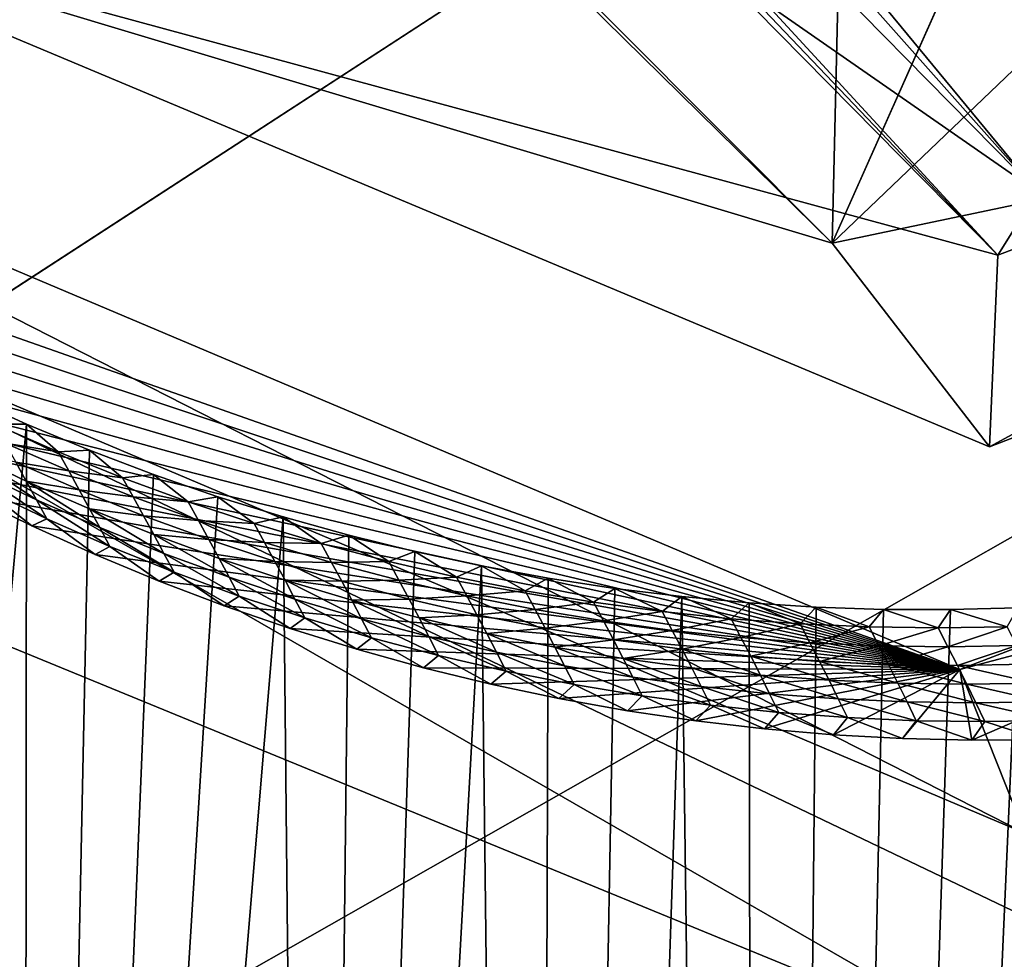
# Model space of a CAD drawing. Header units: millimetres. Extents: x -147 to 294, y -82 to 275.
# Tile 315 of 609: x 221.71 to 223.25, y 207.29 to 208.76. Entities that reach past the tile are written whole.
import ezdxf

# ---------------------------------------------------------------- set-up
doc = ezdxf.new("R2010")
doc.units = ezdxf.units.MM
doc.header["$LTSCALE"] = 67.506716
for name, color, linetype in [('1514', 7, 'CONTINUOUS'), ('1515', 7, 'CONTINUOUS'), ('1518', 7, 'CONTINUOUS'), ('1519', 7, 'CONTINUOUS'), ('1520', 7, 'CONTINUOUS'), ('1880', 7, 'CONTINUOUS'), ('2227', 7, 'CONTINUOUS'), ('2262', 7, 'CONTINUOUS'), ('2266', 7, 'CONTINUOUS'), ('2267', 7, 'CONTINUOUS'), ('2268', 7, 'CONTINUOUS'), ('2273', 7, 'CONTINUOUS'), ('756', 7, 'CONTINUOUS'), ('841', 7, 'CONTINUOUS')]:
    doc.layers.add(name, color=color, linetype=linetype)

msp = doc.modelspace()

# ---------------------------------------------------------------- linework, layer by layer
at = {"layer": '1514', "linetype": 'CONTINUOUS'}
for points in [[(222.9828, 208.4118, -13.558), (219.877, 211.5258, -12.4908), (223.0255, 210.2412, -13.1277), (222.9828, 208.4118, -13.558)], [(226.2416, 211.5258, -13.161), (222.9828, 208.4118, -13.558), (224.372, 211.5258, -12.9641), (226.2416, 211.5258, -13.161)], [(224.372, 211.5258, -12.9641), (222.9828, 208.4118, -13.558), (223.9652, 210.6177, -13.1371), (224.372, 211.5258, -12.9641)], [(223.9652, 210.6177, -13.1371), (222.9828, 208.4118, -13.558), (223.0255, 210.2412, -13.1277), (223.9652, 210.6177, -13.1371)]]:
    msp.add_3dface(points, dxfattribs=at)
at = {"layer": '1515', "linetype": 'CONTINUOUS'}
for points in [[(219.877, 211.5258, -12.4908), (222.9828, 208.4118, -13.558), (220.3597, 210.9879, -10.2533), (219.877, 211.5258, -12.4908)], [(222.9828, 208.4118, -13.558), (226.2416, 211.5258, -13.161), (225.326, 208.9041, -10.9821), (222.9828, 208.4118, -13.558)], [(220.3597, 210.9879, -10.2533), (222.9828, 208.4118, -13.558), (221.1695, 208.9564, -10.7736), (220.3597, 210.9879, -10.2533)], [(221.1695, 208.9564, -10.7736), (222.9828, 208.4118, -13.558), (223.2299, 208.092, -11.0737), (221.1695, 208.9564, -10.7736)], [(223.2299, 208.092, -11.0737), (222.9828, 208.4118, -13.558), (225.326, 208.9041, -10.9821), (223.2299, 208.092, -11.0737)]]:
    msp.add_3dface(points, dxfattribs=at)
at = {"layer": '1518', "linetype": 'CONTINUOUS'}
for points in [[(220.7609, 210.9081, -9.9456), (221.1695, 208.9564, -10.7736), (223.243, 208.3932, -10.6348), (220.7609, 210.9081, -9.9456)], [(223.2299, 208.092, -11.0737), (225.326, 208.9041, -10.9821), (225.0641, 209.0898, -10.5412), (223.2299, 208.092, -11.0737)], [(223.243, 208.3932, -10.6348), (223.2299, 208.092, -11.0737), (225.0641, 209.0898, -10.5412), (223.243, 208.3932, -10.6348)], [(221.1695, 208.9564, -10.7736), (223.2299, 208.092, -11.0737), (223.243, 208.3932, -10.6348), (221.1695, 208.9564, -10.7736)]]:
    msp.add_3dface(points, dxfattribs=at)
at = {"layer": '1519', "linetype": 'CONTINUOUS'}
for points in [[(220.7609, 210.9081, -9.9456), (223.243, 208.3932, -10.6348), (220.8447, 210.9066, -9.9481), (220.7609, 210.9081, -9.9456)], [(220.8447, 210.9066, -9.9481), (223.243, 208.3932, -10.6348), (220.9284, 210.9052, -9.9506), (220.8447, 210.9066, -9.9481)], [(220.9284, 210.9052, -9.9506), (223.243, 208.3932, -10.6348), (223.3056, 208.4927, -10.6127), (220.9284, 210.9052, -9.9506)], [(223.243, 208.3932, -10.6348), (225.0641, 209.0898, -10.5412), (223.3056, 208.4927, -10.6127), (223.243, 208.3932, -10.6348)]]:
    msp.add_3dface(points, dxfattribs=at)
at = {"layer": '1520', "linetype": 'CONTINUOUS'}
for points in [[(221.1489, 210.918, -10.0354), (223.3056, 208.4927, -10.6127), (221.2646, 210.9616, -10.2368), (221.1489, 210.918, -10.0354)], [(221.2646, 210.9616, -10.2368), (223.3056, 208.4927, -10.6127), (221.8458, 209.5068, -10.598), (221.2646, 210.9616, -10.2368)], [(220.9284, 210.9052, -9.9506), (223.3056, 208.4927, -10.6127), (221.1489, 210.918, -10.0354), (220.9284, 210.9052, -9.9506)], [(221.8458, 209.5068, -10.598), (223.3056, 208.4927, -10.6127), (223.3189, 208.8827, -10.7848), (221.8458, 209.5068, -10.598)]]:
    msp.add_3dface(points, dxfattribs=at)
at = {"layer": '1880', "linetype": 'CONTINUOUS'}
for points in [[(221.7168, 208.1277, -12.2973), (221.2551, 203.0306, -13.5843), (221.6188, 208.1718, -12.2834), (221.7168, 208.1277, -12.2973)], [(221.7122, 203.1023, -13.5793), (221.2551, 203.0306, -13.5843), (221.7168, 208.1277, -12.2973), (221.7122, 203.1023, -13.5793)], [(221.816, 208.0866, -12.3106), (221.7122, 203.1023, -13.5793), (221.7168, 208.1277, -12.2973), (221.816, 208.0866, -12.3106)], [(221.9163, 208.0486, -12.3232), (221.7122, 203.1023, -13.5793), (221.816, 208.0866, -12.3106), (221.9163, 208.0486, -12.3232)], [(222.0176, 208.0136, -12.3351), (221.7122, 203.1023, -13.5793), (221.9163, 208.0486, -12.3232), (222.0176, 208.0136, -12.3351)], [(222.12, 207.9818, -12.3464), (221.7122, 203.1023, -13.5793), (222.0176, 208.0136, -12.3351), (222.12, 207.9818, -12.3464)], [(222.1693, 203.1742, -13.5754), (221.7122, 203.1023, -13.5793), (222.12, 207.9818, -12.3464), (222.1693, 203.1742, -13.5754)], [(222.2232, 207.953, -12.3569), (222.1693, 203.1742, -13.5754), (222.12, 207.9818, -12.3464), (222.2232, 207.953, -12.3569)], [(222.3272, 207.9274, -12.3668), (222.1693, 203.1742, -13.5754), (222.2232, 207.953, -12.3569), (222.3272, 207.9274, -12.3668)], [(222.4316, 207.905, -12.3759), (222.1693, 203.1742, -13.5754), (222.3272, 207.9274, -12.3668), (222.4316, 207.905, -12.3759)], [(222.514, 200.934, -14.1809), (222.1693, 203.1742, -13.5754), (222.4316, 207.905, -12.3759), (222.514, 200.934, -14.1809)], [(222.5364, 207.8857, -12.3843), (222.514, 200.934, -14.1809), (222.4316, 207.905, -12.3759), (222.5364, 207.8857, -12.3843)], [(222.6415, 207.8696, -12.392), (222.514, 200.934, -14.1809), (222.5364, 207.8857, -12.3843), (222.6415, 207.8696, -12.392)], [(222.7468, 207.8567, -12.399), (222.514, 200.934, -14.1809), (222.6415, 207.8696, -12.392), (222.7468, 207.8567, -12.399)], [(222.867, 198.6318, -14.8165), (222.514, 200.934, -14.1809), (222.7468, 207.8567, -12.399), (222.867, 198.6318, -14.8165)], [(222.8522, 207.8469, -12.4053), (222.867, 198.6318, -14.8165), (222.7468, 207.8567, -12.399), (222.8522, 207.8469, -12.4053)], [(222.9577, 207.8403, -12.4108), (222.867, 198.6318, -14.8165), (222.8522, 207.8469, -12.4053), (222.9577, 207.8403, -12.4108)], [(223.0633, 207.8367, -12.4156), (222.867, 198.6318, -14.8165), (222.9577, 207.8403, -12.4108), (223.0633, 207.8367, -12.4156)], [(223.2743, 207.8389, -12.4231), (222.867, 198.6318, -14.8165), (223.1688, 207.8362, -12.4197), (223.2743, 207.8389, -12.4231)], [(222.867, 198.6318, -14.8165), (223.2743, 207.8389, -12.4231), (223.2545, 202.2798, -13.8506), (222.867, 198.6318, -14.8165)], [(223.1688, 207.8362, -12.4197), (222.867, 198.6318, -14.8165), (223.0633, 207.8367, -12.4156), (223.1688, 207.8362, -12.4197)]]:
    msp.add_3dface(points, dxfattribs=at)
at = {"layer": '2227', "linetype": 'CONTINUOUS'}
msp.add_3dface([(220.7521, 208.1634, -9.8916), (221.3197, 197.5465, -12.6756), (223.2889, 207.1224, -10.2304), (220.7521, 208.1634, -9.8916)], dxfattribs=at)
at = {"layer": '2262', "linetype": 'CONTINUOUS'}
for points in [[(220.7521, 208.1634, -9.8916), (223.2889, 207.1224, -10.2304), (220.9123, 208.49, -10.1353), (220.7521, 208.1634, -9.8916)], [(220.9123, 208.49, -10.1353), (223.2889, 207.1224, -10.2304), (223.2908, 207.3518, -10.2659), (220.9123, 208.49, -10.1353)], [(223.2853, 207.4851, -10.445), (220.9123, 208.49, -10.1353), (223.2908, 207.3518, -10.2659), (223.2853, 207.4851, -10.445)]]:
    msp.add_3dface(points, dxfattribs=at)
at = {"layer": '2266', "linetype": 'CONTINUOUS'}
for points in [[(223.1834, 207.7421, -11.4126), (225.7044, 208.4109, -10.31), (225.5813, 208.6627, -11.2901), (223.1834, 207.7421, -11.4126)], [(223.2853, 207.4851, -10.445), (225.7044, 208.4109, -10.31), (223.1834, 207.7421, -11.4126), (223.2853, 207.4851, -10.445)]]:
    msp.add_3dface(points, dxfattribs=at)
at = {"layer": '2267', "linetype": 'CONTINUOUS'}
for points in [[(220.828, 208.7377, -11.0913), (223.1834, 207.7421, -11.4126), (220.8438, 208.5651, -11.1342), (220.828, 208.7377, -11.0913)], [(223.1834, 207.7421, -11.4126), (225.5813, 208.6627, -11.2901), (223.2023, 207.6311, -11.4409), (223.1834, 207.7421, -11.4126)], [(223.2023, 207.6311, -11.4409), (225.5813, 208.6627, -11.2901), (223.311, 207.6318, -11.4449), (223.2023, 207.6311, -11.4409)], [(220.8438, 208.5651, -11.1342), (223.1834, 207.7421, -11.4126), (220.9217, 208.4945, -11.1536), (220.8438, 208.5651, -11.1342)], [(220.9217, 208.4945, -11.1536), (223.1834, 207.7421, -11.4126), (221.0017, 208.4264, -11.1725), (220.9217, 208.4945, -11.1536)], [(221.0017, 208.4264, -11.1725), (223.1834, 207.7421, -11.4126), (221.0839, 208.3606, -11.1909), (221.0017, 208.4264, -11.1725)], [(221.0839, 208.3606, -11.1909), (223.1834, 207.7421, -11.4126), (221.1684, 208.2972, -11.2089), (221.0839, 208.3606, -11.1909)], [(221.1684, 208.2972, -11.2089), (223.1834, 207.7421, -11.4126), (221.255, 208.2363, -11.2263), (221.1684, 208.2972, -11.2089)], [(221.255, 208.2363, -11.2263), (223.1834, 207.7421, -11.4126), (221.3433, 208.1782, -11.2432), (221.255, 208.2363, -11.2263)], [(221.3433, 208.1782, -11.2432), (223.1834, 207.7421, -11.4126), (221.4359, 208.1212, -11.26), (221.3433, 208.1782, -11.2432)], [(221.4359, 208.1212, -11.26), (223.1834, 207.7421, -11.4126), (221.5305, 208.0671, -11.2761), (221.4359, 208.1212, -11.26)], [(221.5305, 208.0671, -11.2761), (223.1834, 207.7421, -11.4126), (221.627, 208.0159, -11.2917), (221.5305, 208.0671, -11.2761)], [(221.627, 208.0159, -11.2917), (223.1834, 207.7421, -11.4126), (221.7252, 207.9677, -11.3066), (221.627, 208.0159, -11.2917)], [(221.7252, 207.9677, -11.3066), (223.1834, 207.7421, -11.4126), (221.8246, 207.9227, -11.3208), (221.7252, 207.9677, -11.3066)], [(221.8246, 207.9227, -11.3208), (223.1834, 207.7421, -11.4126), (221.9252, 207.8808, -11.3344), (221.8246, 207.9227, -11.3208)], [(221.9252, 207.8808, -11.3344), (223.1834, 207.7421, -11.4126), (222.0275, 207.842, -11.3472), (221.9252, 207.8808, -11.3344)], [(222.0275, 207.842, -11.3472), (223.1834, 207.7421, -11.4126), (222.1311, 207.8064, -11.3594), (222.0275, 207.842, -11.3472)], [(222.1311, 207.8064, -11.3594), (223.1834, 207.7421, -11.4126), (222.2357, 207.7739, -11.3709), (222.1311, 207.8064, -11.3594)], [(222.2357, 207.7739, -11.3709), (223.1834, 207.7421, -11.4126), (222.3408, 207.7448, -11.3817), (222.2357, 207.7739, -11.3709)], [(222.3408, 207.7448, -11.3817), (223.1834, 207.7421, -11.4126), (222.4467, 207.7191, -11.3917), (222.3408, 207.7448, -11.3817)], [(222.4467, 207.7191, -11.3917), (223.1834, 207.7421, -11.4126), (222.5535, 207.6966, -11.401), (222.4467, 207.7191, -11.3917)], [(222.5535, 207.6966, -11.401), (223.1834, 207.7421, -11.4126), (222.661, 207.6774, -11.4095), (222.5535, 207.6966, -11.401)], [(222.661, 207.6774, -11.4095), (223.1834, 207.7421, -11.4126), (222.7688, 207.6615, -11.4173), (222.661, 207.6774, -11.4095)], [(222.7688, 207.6615, -11.4173), (223.1834, 207.7421, -11.4126), (222.8767, 207.6489, -11.4243), (222.7688, 207.6615, -11.4173)], [(222.8767, 207.6489, -11.4243), (223.1834, 207.7421, -11.4126), (222.9849, 207.6397, -11.4306), (222.8767, 207.6489, -11.4243)], [(222.9849, 207.6397, -11.4306), (223.1834, 207.7421, -11.4126), (223.0935, 207.6337, -11.4362), (222.9849, 207.6397, -11.4306)], [(223.0935, 207.6337, -11.4362), (223.1834, 207.7421, -11.4126), (223.2023, 207.6311, -11.4409), (223.0935, 207.6337, -11.4362)]]:
    msp.add_3dface(points, dxfattribs=at)
at = {"layer": '2268', "linetype": 'CONTINUOUS'}
for points in [[(220.9123, 208.49, -10.1353), (223.2853, 207.4851, -10.445), (220.828, 208.7377, -11.0913), (220.9123, 208.49, -10.1353)], [(223.2853, 207.4851, -10.445), (223.1834, 207.7421, -11.4126), (220.828, 208.7377, -11.0913), (223.2853, 207.4851, -10.445)]]:
    msp.add_3dface(points, dxfattribs=at)
at = {"layer": '2273', "linetype": 'CONTINUOUS'}
for points in [[(221.7168, 208.1277, -12.2973), (221.6188, 208.1718, -12.2834), (221.6669, 208.1278, -12.151), (221.7168, 208.1277, -12.2973)], [(221.7667, 208.0841, -12.1649), (221.7168, 208.1277, -12.2973), (221.6669, 208.1278, -12.151), (221.7667, 208.0841, -12.1649)], [(221.7667, 208.0841, -12.1649), (221.6669, 208.1278, -12.151), (221.6835, 208.0979, -12.0112), (221.7667, 208.0841, -12.1649)], [(221.816, 208.0866, -12.3106), (221.7168, 208.1277, -12.2973), (221.7667, 208.0841, -12.1649), (221.816, 208.0866, -12.3106)], [(221.7832, 208.0542, -12.0251), (221.7667, 208.0841, -12.1649), (221.6835, 208.0979, -12.0112), (221.7832, 208.0542, -12.0251)], [(221.7832, 208.0542, -12.0251), (221.6835, 208.0979, -12.0112), (221.7002, 208.068, -11.8714), (221.7832, 208.0542, -12.0251)], [(221.7166, 208.0381, -11.7315), (221.7002, 208.068, -11.8714), (221.6188, 208.0846, -11.717), (221.7166, 208.0381, -11.7315)], [(221.7166, 208.0381, -11.7315), (221.6188, 208.0846, -11.717), (221.7327, 208.0085, -11.5916), (221.7166, 208.0381, -11.7315)], [(221.7327, 208.0085, -11.5916), (221.6188, 208.0846, -11.717), (221.635, 208.0549, -11.5771), (221.7327, 208.0085, -11.5916)], [(221.868, 208.0434, -12.1783), (221.816, 208.0866, -12.3106), (221.7667, 208.0841, -12.1649), (221.868, 208.0434, -12.1783)], [(221.868, 208.0434, -12.1783), (221.7667, 208.0841, -12.1649), (221.7832, 208.0542, -12.0251), (221.868, 208.0434, -12.1783)], [(221.9163, 208.0486, -12.3232), (221.816, 208.0866, -12.3106), (221.868, 208.0434, -12.1783), (221.9163, 208.0486, -12.3232)], [(221.7998, 208.0244, -11.8853), (221.7832, 208.0542, -12.0251), (221.7002, 208.068, -11.8714), (221.7998, 208.0244, -11.8853)], [(221.7998, 208.0244, -11.8853), (221.7002, 208.068, -11.8714), (221.7166, 208.0381, -11.7315), (221.7998, 208.0244, -11.8853)], [(221.7327, 208.0085, -11.5916), (221.635, 208.0549, -11.5771), (221.7488, 207.9788, -11.4518), (221.7327, 208.0085, -11.5916)], [(221.7488, 207.9788, -11.4518), (221.635, 208.0549, -11.5771), (221.6512, 208.0252, -11.4373), (221.7488, 207.9788, -11.4518)], [(221.8845, 208.0136, -12.0384), (221.868, 208.0434, -12.1783), (221.7832, 208.0542, -12.0251), (221.8845, 208.0136, -12.0384)], [(221.8845, 208.0136, -12.0384), (221.7832, 208.0542, -12.0251), (221.7998, 208.0244, -11.8853), (221.8845, 208.0136, -12.0384)], [(221.8161, 207.9946, -11.7454), (221.7998, 208.0244, -11.8853), (221.7166, 208.0381, -11.7315), (221.8161, 207.9946, -11.7454)], [(221.8161, 207.9946, -11.7454), (221.7166, 208.0381, -11.7315), (221.832, 207.965, -11.6055), (221.8161, 207.9946, -11.7454)], [(221.832, 207.965, -11.6055), (221.7166, 208.0381, -11.7315), (221.7327, 208.0085, -11.5916), (221.832, 207.965, -11.6055)], [(221.9708, 208.0058, -12.191), (221.9163, 208.0486, -12.3232), (221.868, 208.0434, -12.1783), (221.9708, 208.0058, -12.191)], [(221.9708, 208.0058, -12.191), (221.868, 208.0434, -12.1783), (221.8845, 208.0136, -12.0384), (221.9708, 208.0058, -12.191)], [(222.0176, 208.0136, -12.3351), (221.9163, 208.0486, -12.3232), (221.9708, 208.0058, -12.191), (222.0176, 208.0136, -12.3351)], [(221.627, 208.0159, -11.2917), (221.7252, 207.9677, -11.3066), (221.6512, 208.0252, -11.4373), (221.627, 208.0159, -11.2917)], [(221.7252, 207.9677, -11.3066), (221.7488, 207.9788, -11.4518), (221.6512, 208.0252, -11.4373), (221.7252, 207.9677, -11.3066)], [(221.9009, 207.9838, -11.8986), (221.8845, 208.0136, -12.0384), (221.7998, 208.0244, -11.8853), (221.9009, 207.9838, -11.8986)], [(221.9009, 207.9838, -11.8986), (221.7998, 208.0244, -11.8853), (221.8161, 207.9946, -11.7454), (221.9009, 207.9838, -11.8986)], [(221.832, 207.965, -11.6055), (221.7327, 208.0085, -11.5916), (221.848, 207.9354, -11.4656), (221.832, 207.965, -11.6055)], [(221.848, 207.9354, -11.4656), (221.7327, 208.0085, -11.5916), (221.7488, 207.9788, -11.4518), (221.848, 207.9354, -11.4656)], [(221.9871, 207.976, -12.0511), (221.9708, 208.0058, -12.191), (221.8845, 208.0136, -12.0384), (221.9871, 207.976, -12.0511)], [(221.9871, 207.976, -12.0511), (221.8845, 208.0136, -12.0384), (221.9009, 207.9838, -11.8986), (221.9871, 207.976, -12.0511)], [(222.0748, 207.9713, -12.203), (222.0176, 208.0136, -12.3351), (221.9708, 208.0058, -12.191), (222.0748, 207.9713, -12.203)], [(222.0748, 207.9713, -12.203), (221.9708, 208.0058, -12.191), (221.9871, 207.976, -12.0511), (222.0748, 207.9713, -12.203)], [(222.12, 207.9818, -12.3464), (222.0176, 208.0136, -12.3351), (222.0748, 207.9713, -12.203), (222.12, 207.9818, -12.3464)], [(221.9171, 207.9541, -11.7587), (221.9009, 207.9838, -11.8986), (221.8161, 207.9946, -11.7454), (221.9171, 207.9541, -11.7587)], [(221.9171, 207.9541, -11.7587), (221.8161, 207.9946, -11.7454), (221.9329, 207.9245, -11.6188), (221.9171, 207.9541, -11.7587)], [(221.9329, 207.9245, -11.6188), (221.8161, 207.9946, -11.7454), (221.832, 207.965, -11.6055), (221.9329, 207.9245, -11.6188)], [(221.7252, 207.9677, -11.3066), (221.8246, 207.9227, -11.3208), (221.7488, 207.9788, -11.4518), (221.7252, 207.9677, -11.3066)], [(221.8246, 207.9227, -11.3208), (221.848, 207.9354, -11.4656), (221.7488, 207.9788, -11.4518), (221.8246, 207.9227, -11.3208)], [(222.0035, 207.9462, -11.9112), (221.9871, 207.976, -12.0511), (221.9009, 207.9838, -11.8986), (222.0035, 207.9462, -11.9112)], [(222.0035, 207.9462, -11.9112), (221.9009, 207.9838, -11.8986), (221.9171, 207.9541, -11.7587), (222.0035, 207.9462, -11.9112)], [(222.091, 207.9416, -12.0631), (222.0748, 207.9713, -12.203), (221.9871, 207.976, -12.0511), (222.091, 207.9416, -12.0631)], [(222.091, 207.9416, -12.0631), (221.9871, 207.976, -12.0511), (222.0035, 207.9462, -11.9112), (222.091, 207.9416, -12.0631)], [(222.1799, 207.9401, -12.2142), (222.12, 207.9818, -12.3464), (222.0748, 207.9713, -12.203), (222.1799, 207.9401, -12.2142)], [(222.2232, 207.953, -12.3569), (222.12, 207.9818, -12.3464), (222.1799, 207.9401, -12.2142), (222.2232, 207.953, -12.3569)], [(221.9329, 207.9245, -11.6188), (221.832, 207.965, -11.6055), (221.9487, 207.8949, -11.4788), (221.9329, 207.9245, -11.6188)], [(221.9487, 207.8949, -11.4788), (221.832, 207.965, -11.6055), (221.848, 207.9354, -11.4656), (221.9487, 207.8949, -11.4788)], [(222.1799, 207.9401, -12.2142), (222.0748, 207.9713, -12.203), (222.091, 207.9416, -12.0631), (222.1799, 207.9401, -12.2142)], [(222.0195, 207.9166, -11.7713), (222.0035, 207.9462, -11.9112), (221.9171, 207.9541, -11.7587), (222.0195, 207.9166, -11.7713)], [(222.0195, 207.9166, -11.7713), (221.9171, 207.9541, -11.7587), (222.0352, 207.8871, -11.6313), (222.0195, 207.9166, -11.7713)], [(222.0352, 207.8871, -11.6313), (221.9171, 207.9541, -11.7587), (221.9329, 207.9245, -11.6188), (222.0352, 207.8871, -11.6313)], [(222.1073, 207.9119, -11.9232), (222.091, 207.9416, -12.0631), (222.0035, 207.9462, -11.9112), (222.1073, 207.9119, -11.9232)], [(222.1073, 207.9119, -11.9232), (222.0035, 207.9462, -11.9112), (222.0195, 207.9166, -11.7713), (222.1073, 207.9119, -11.9232)], [(222.196, 207.9104, -12.0743), (222.1799, 207.9401, -12.2142), (222.091, 207.9416, -12.0631), (222.196, 207.9104, -12.0743)], [(222.196, 207.9104, -12.0743), (222.091, 207.9416, -12.0631), (222.1073, 207.9119, -11.9232), (222.196, 207.9104, -12.0743)], [(222.286, 207.9121, -12.2248), (222.2232, 207.953, -12.3569), (222.1799, 207.9401, -12.2142), (222.286, 207.9121, -12.2248)], [(222.3272, 207.9274, -12.3668), (222.2232, 207.953, -12.3569), (222.286, 207.9121, -12.2248), (222.3272, 207.9274, -12.3668)], [(221.8246, 207.9227, -11.3208), (221.9252, 207.8808, -11.3344), (221.848, 207.9354, -11.4656), (221.8246, 207.9227, -11.3208)], [(221.9252, 207.8808, -11.3344), (221.9487, 207.8949, -11.4788), (221.848, 207.9354, -11.4656), (221.9252, 207.8808, -11.3344)], [(222.286, 207.9121, -12.2248), (222.1799, 207.9401, -12.2142), (222.196, 207.9104, -12.0743), (222.286, 207.9121, -12.2248)], [(222.3928, 207.8874, -12.2347), (222.3272, 207.9274, -12.3668), (222.286, 207.9121, -12.2248), (222.3928, 207.8874, -12.2347)], [(222.4316, 207.905, -12.3759), (222.3272, 207.9274, -12.3668), (222.3928, 207.8874, -12.2347), (222.4316, 207.905, -12.3759)], [(222.0352, 207.8871, -11.6313), (221.9329, 207.9245, -11.6188), (222.0509, 207.8575, -11.4914), (222.0352, 207.8871, -11.6313)], [(222.0509, 207.8575, -11.4914), (221.9329, 207.9245, -11.6188), (221.9487, 207.8949, -11.4788), (222.0509, 207.8575, -11.4914)], [(222.1232, 207.8823, -11.7832), (222.1073, 207.9119, -11.9232), (222.0195, 207.9166, -11.7713), (222.1232, 207.8823, -11.7832)], [(222.1232, 207.8823, -11.7832), (222.0195, 207.9166, -11.7713), (222.1387, 207.8528, -11.6433), (222.1232, 207.8823, -11.7832)], [(222.1387, 207.8528, -11.6433), (222.0195, 207.9166, -11.7713), (222.0352, 207.8871, -11.6313), (222.1387, 207.8528, -11.6433)], [(222.2122, 207.8807, -11.9344), (222.196, 207.9104, -12.0743), (222.1073, 207.9119, -11.9232), (222.2122, 207.8807, -11.9344)], [(222.2122, 207.8807, -11.9344), (222.1073, 207.9119, -11.9232), (222.1232, 207.8823, -11.7832), (222.2122, 207.8807, -11.9344)], [(222.302, 207.8824, -12.0849), (222.286, 207.9121, -12.2248), (222.196, 207.9104, -12.0743), (222.302, 207.8824, -12.0849)], [(222.3928, 207.8874, -12.2347), (222.286, 207.9121, -12.2248), (222.302, 207.8824, -12.0849), (222.3928, 207.8874, -12.2347)], [(222.302, 207.8824, -12.0849), (222.196, 207.9104, -12.0743), (222.2122, 207.8807, -11.9344), (222.302, 207.8824, -12.0849)], [(222.5002, 207.866, -12.2437), (222.4316, 207.905, -12.3759), (222.3928, 207.8874, -12.2347), (222.5002, 207.866, -12.2437)], [(222.5364, 207.8857, -12.3843), (222.4316, 207.905, -12.3759), (222.5002, 207.866, -12.2437), (222.5364, 207.8857, -12.3843)], [(221.9252, 207.8808, -11.3344), (222.0275, 207.842, -11.3472), (221.9487, 207.8949, -11.4788), (221.9252, 207.8808, -11.3344)], [(222.0275, 207.842, -11.3472), (222.0509, 207.8575, -11.4914), (221.9487, 207.8949, -11.4788), (222.0275, 207.842, -11.3472)], [(222.1387, 207.8528, -11.6433), (222.0352, 207.8871, -11.6313), (222.1543, 207.8233, -11.5033), (222.1387, 207.8528, -11.6433)], [(222.1543, 207.8233, -11.5033), (222.0352, 207.8871, -11.6313), (222.0509, 207.8575, -11.4914), (222.1543, 207.8233, -11.5033)], [(222.228, 207.8511, -11.7945), (222.2122, 207.8807, -11.9344), (222.1232, 207.8823, -11.7832), (222.228, 207.8511, -11.7945)], [(222.228, 207.8511, -11.7945), (222.1232, 207.8823, -11.7832), (222.2434, 207.8217, -11.6545), (222.228, 207.8511, -11.7945)], [(222.2434, 207.8217, -11.6545), (222.1232, 207.8823, -11.7832), (222.1387, 207.8528, -11.6433), (222.2434, 207.8217, -11.6545)], [(222.318, 207.8528, -11.9449), (222.302, 207.8824, -12.0849), (222.2122, 207.8807, -11.9344), (222.318, 207.8528, -11.9449)], [(222.318, 207.8528, -11.9449), (222.2122, 207.8807, -11.9344), (222.228, 207.8511, -11.7945), (222.318, 207.8528, -11.9449)], [(222.4087, 207.8578, -12.0947), (222.3928, 207.8874, -12.2347), (222.302, 207.8824, -12.0849), (222.4087, 207.8578, -12.0947)], [(222.4087, 207.8578, -12.0947), (222.302, 207.8824, -12.0849), (222.318, 207.8528, -11.9449), (222.4087, 207.8578, -12.0947)], [(222.5002, 207.866, -12.2437), (222.3928, 207.8874, -12.2347), (222.4087, 207.8578, -12.0947), (222.5002, 207.866, -12.2437)], [(222.6079, 207.848, -12.2521), (222.5364, 207.8857, -12.3843), (222.5002, 207.866, -12.2437), (222.6079, 207.848, -12.2521)], [(222.6415, 207.8696, -12.392), (222.5364, 207.8857, -12.3843), (222.6079, 207.848, -12.2521), (222.6415, 207.8696, -12.392)], [(222.5159, 207.8364, -12.1038), (222.5002, 207.866, -12.2437), (222.4087, 207.8578, -12.0947), (222.5159, 207.8364, -12.1038)], [(222.6079, 207.848, -12.2521), (222.5002, 207.866, -12.2437), (222.5159, 207.8364, -12.1038), (222.6079, 207.848, -12.2521)], [(222.7159, 207.8332, -12.2597), (222.6415, 207.8696, -12.392), (222.6079, 207.848, -12.2521), (222.7159, 207.8332, -12.2597)], [(222.7468, 207.8567, -12.399), (222.6415, 207.8696, -12.392), (222.7159, 207.8332, -12.2597), (222.7468, 207.8567, -12.399)], [(222.0275, 207.842, -11.3472), (222.1311, 207.8064, -11.3594), (222.0509, 207.8575, -11.4914), (222.0275, 207.842, -11.3472)], [(222.1311, 207.8064, -11.3594), (222.1543, 207.8233, -11.5033), (222.0509, 207.8575, -11.4914), (222.1311, 207.8064, -11.3594)], [(222.2434, 207.8217, -11.6545), (222.1387, 207.8528, -11.6433), (222.2588, 207.7922, -11.5145), (222.2434, 207.8217, -11.6545)], [(222.2588, 207.7922, -11.5145), (222.1387, 207.8528, -11.6433), (222.1543, 207.8233, -11.5033), (222.2588, 207.7922, -11.5145)], [(222.3337, 207.8233, -11.805), (222.318, 207.8528, -11.9449), (222.228, 207.8511, -11.7945), (222.3337, 207.8233, -11.805)], [(222.3337, 207.8233, -11.805), (222.228, 207.8511, -11.7945), (222.349, 207.7938, -11.6649), (222.3337, 207.8233, -11.805)], [(222.349, 207.7938, -11.6649), (222.228, 207.8511, -11.7945), (222.2434, 207.8217, -11.6545), (222.349, 207.7938, -11.6649)], [(222.4246, 207.8282, -11.9547), (222.4087, 207.8578, -12.0947), (222.318, 207.8528, -11.9449), (222.4246, 207.8282, -11.9547)], [(222.4246, 207.8282, -11.9547), (222.318, 207.8528, -11.9449), (222.3337, 207.8233, -11.805), (222.4246, 207.8282, -11.9547)], [(222.5159, 207.8364, -12.1038), (222.4087, 207.8578, -12.0947), (222.4246, 207.8282, -11.9547), (222.5159, 207.8364, -12.1038)], [(222.8241, 207.8219, -12.2665), (222.7468, 207.8567, -12.399), (222.7159, 207.8332, -12.2597), (222.8241, 207.8219, -12.2665)], [(222.8522, 207.8469, -12.4053), (222.7468, 207.8567, -12.399), (222.8241, 207.8219, -12.2665), (222.8522, 207.8469, -12.4053)], [(222.5317, 207.8069, -11.9638), (222.5159, 207.8364, -12.1038), (222.4246, 207.8282, -11.9547), (222.5317, 207.8069, -11.9638)], [(222.6236, 207.8184, -12.1121), (222.6079, 207.848, -12.2521), (222.5159, 207.8364, -12.1038), (222.6236, 207.8184, -12.1121)], [(222.6236, 207.8184, -12.1121), (222.5159, 207.8364, -12.1038), (222.5317, 207.8069, -11.9638), (222.6236, 207.8184, -12.1121)], [(222.7159, 207.8332, -12.2597), (222.6079, 207.848, -12.2521), (222.6236, 207.8184, -12.1121), (222.7159, 207.8332, -12.2597)], [(222.7315, 207.8037, -12.1196), (222.7159, 207.8332, -12.2597), (222.6236, 207.8184, -12.1121), (222.7315, 207.8037, -12.1196)], [(222.8241, 207.8219, -12.2665), (222.7159, 207.8332, -12.2597), (222.7315, 207.8037, -12.1196), (222.8241, 207.8219, -12.2665)], [(222.9324, 207.8138, -12.2725), (222.8522, 207.8469, -12.4053), (222.8241, 207.8219, -12.2665), (222.9324, 207.8138, -12.2725)], [(222.9577, 207.8403, -12.4108), (222.8522, 207.8469, -12.4053), (222.9324, 207.8138, -12.2725), (222.9577, 207.8403, -12.4108)], [(223.0409, 207.809, -12.2778), (222.9577, 207.8403, -12.4108), (222.9324, 207.8138, -12.2725), (223.0409, 207.809, -12.2778)], [(223.0633, 207.8367, -12.4156), (222.9577, 207.8403, -12.4108), (223.0409, 207.809, -12.2778), (223.0633, 207.8367, -12.4156)], [(223.1494, 207.8075, -12.2824), (223.0633, 207.8367, -12.4156), (223.0409, 207.809, -12.2778), (223.1494, 207.8075, -12.2824)], [(223.1688, 207.8362, -12.4197), (223.0633, 207.8367, -12.4156), (223.1494, 207.8075, -12.2824), (223.1688, 207.8362, -12.4197)], [(223.258, 207.8092, -12.2862), (223.1688, 207.8362, -12.4197), (223.1494, 207.8075, -12.2824), (223.258, 207.8092, -12.2862)], [(223.2743, 207.8389, -12.4231), (223.1688, 207.8362, -12.4197), (223.258, 207.8092, -12.2862), (223.2743, 207.8389, -12.4231)], [(222.1311, 207.8064, -11.3594), (222.2357, 207.7739, -11.3709), (222.1543, 207.8233, -11.5033), (222.1311, 207.8064, -11.3594)], [(222.2357, 207.7739, -11.3709), (222.2588, 207.7922, -11.5145), (222.1543, 207.8233, -11.5033), (222.2357, 207.7739, -11.3709)], [(222.349, 207.7938, -11.6649), (222.2434, 207.8217, -11.6545), (222.3642, 207.7644, -11.5249), (222.349, 207.7938, -11.6649)], [(222.3642, 207.7644, -11.5249), (222.2434, 207.8217, -11.6545), (222.2588, 207.7922, -11.5145), (222.3642, 207.7644, -11.5249)], [(222.4401, 207.7987, -11.8147), (222.4246, 207.8282, -11.9547), (222.3337, 207.8233, -11.805), (222.4401, 207.7987, -11.8147)], [(222.4401, 207.7987, -11.8147), (222.3337, 207.8233, -11.805), (222.4553, 207.7693, -11.6747), (222.4401, 207.7987, -11.8147)], [(222.4553, 207.7693, -11.6747), (222.3337, 207.8233, -11.805), (222.349, 207.7938, -11.6649), (222.4553, 207.7693, -11.6747)], [(222.5317, 207.8069, -11.9638), (222.4246, 207.8282, -11.9547), (222.4401, 207.7987, -11.8147), (222.5317, 207.8069, -11.9638)], [(222.6392, 207.7889, -11.9721), (222.6236, 207.8184, -12.1121), (222.5317, 207.8069, -11.9638), (222.6392, 207.7889, -11.9721)], [(222.7315, 207.8037, -12.1196), (222.6236, 207.8184, -12.1121), (222.6392, 207.7889, -11.9721), (222.7315, 207.8037, -12.1196)], [(222.8395, 207.7924, -12.1264), (222.8241, 207.8219, -12.2665), (222.7315, 207.8037, -12.1196), (222.8395, 207.7924, -12.1264)], [(222.9324, 207.8138, -12.2725), (222.8241, 207.8219, -12.2665), (222.8395, 207.7924, -12.1264), (222.9324, 207.8138, -12.2725)], [(222.5471, 207.7774, -11.8238), (222.5317, 207.8069, -11.9638), (222.4401, 207.7987, -11.8147), (222.5471, 207.7774, -11.8238)], [(222.6392, 207.7889, -11.9721), (222.5317, 207.8069, -11.9638), (222.5471, 207.7774, -11.8238), (222.6392, 207.7889, -11.9721)], [(222.747, 207.7742, -11.9796), (222.7315, 207.8037, -12.1196), (222.6392, 207.7889, -11.9721), (222.747, 207.7742, -11.9796)], [(222.8395, 207.7924, -12.1264), (222.7315, 207.8037, -12.1196), (222.747, 207.7742, -11.9796), (222.8395, 207.7924, -12.1264)], [(222.9477, 207.7843, -12.1325), (222.9324, 207.8138, -12.2725), (222.8395, 207.7924, -12.1264), (222.9477, 207.7843, -12.1325)], [(223.0409, 207.809, -12.2778), (222.9324, 207.8138, -12.2725), (222.9477, 207.7843, -12.1325), (223.0409, 207.809, -12.2778)], [(223.056, 207.7795, -12.1378), (223.0409, 207.809, -12.2778), (222.9477, 207.7843, -12.1325), (223.056, 207.7795, -12.1378)], [(223.1494, 207.8075, -12.2824), (223.0409, 207.809, -12.2778), (223.056, 207.7795, -12.1378), (223.1494, 207.8075, -12.2824)], [(223.1645, 207.778, -12.1423), (223.1494, 207.8075, -12.2824), (223.056, 207.7795, -12.1378), (223.1645, 207.778, -12.1423)], [(223.258, 207.8092, -12.2862), (223.1494, 207.8075, -12.2824), (223.1645, 207.778, -12.1423), (223.258, 207.8092, -12.2862)], [(223.2729, 207.7798, -12.1461), (223.258, 207.8092, -12.2862), (223.1645, 207.778, -12.1423), (223.2729, 207.7798, -12.1461)], [(222.2357, 207.7739, -11.3709), (222.3408, 207.7448, -11.3817), (222.2588, 207.7922, -11.5145), (222.2357, 207.7739, -11.3709)], [(222.3408, 207.7448, -11.3817), (222.3642, 207.7644, -11.5249), (222.2588, 207.7922, -11.5145), (222.3408, 207.7448, -11.3817)], [(222.4553, 207.7693, -11.6747), (222.349, 207.7938, -11.6649), (222.4704, 207.7398, -11.5347), (222.4553, 207.7693, -11.6747)], [(222.4704, 207.7398, -11.5347), (222.349, 207.7938, -11.6649), (222.3642, 207.7644, -11.5249), (222.4704, 207.7398, -11.5347)], [(222.5471, 207.7774, -11.8238), (222.4401, 207.7987, -11.8147), (222.5622, 207.748, -11.6837), (222.5471, 207.7774, -11.8238)], [(222.5622, 207.748, -11.6837), (222.4401, 207.7987, -11.8147), (222.4553, 207.7693, -11.6747), (222.5622, 207.748, -11.6837)], [(222.6545, 207.7594, -11.832), (222.6392, 207.7889, -11.9721), (222.5471, 207.7774, -11.8238), (222.6545, 207.7594, -11.832)], [(222.747, 207.7742, -11.9796), (222.6392, 207.7889, -11.9721), (222.6545, 207.7594, -11.832), (222.747, 207.7742, -11.9796)], [(222.8549, 207.7629, -11.9864), (222.8395, 207.7924, -12.1264), (222.747, 207.7742, -11.9796), (222.8549, 207.7629, -11.9864)], [(222.9477, 207.7843, -12.1325), (222.8395, 207.7924, -12.1264), (222.8549, 207.7629, -11.9864), (222.9477, 207.7843, -12.1325)], [(222.6545, 207.7594, -11.832), (222.5471, 207.7774, -11.8238), (222.6694, 207.73, -11.692), (222.6545, 207.7594, -11.832)], [(222.6694, 207.73, -11.692), (222.5471, 207.7774, -11.8238), (222.5622, 207.748, -11.6837), (222.6694, 207.73, -11.692)], [(222.7622, 207.7448, -11.8396), (222.747, 207.7742, -11.9796), (222.6545, 207.7594, -11.832), (222.7622, 207.7448, -11.8396)], [(222.8549, 207.7629, -11.9864), (222.747, 207.7742, -11.9796), (222.87, 207.7335, -11.8463), (222.8549, 207.7629, -11.9864)], [(222.87, 207.7335, -11.8463), (222.747, 207.7742, -11.9796), (222.7622, 207.7448, -11.8396), (222.87, 207.7335, -11.8463)], [(222.963, 207.7549, -11.9924), (222.9477, 207.7843, -12.1325), (222.8549, 207.7629, -11.9864), (222.963, 207.7549, -11.9924)], [(223.056, 207.7795, -12.1378), (222.9477, 207.7843, -12.1325), (222.963, 207.7549, -11.9924), (223.056, 207.7795, -12.1378)], [(223.0712, 207.7501, -11.9977), (223.056, 207.7795, -12.1378), (222.963, 207.7549, -11.9924), (223.0712, 207.7501, -11.9977)], [(223.1645, 207.778, -12.1423), (223.056, 207.7795, -12.1378), (223.0712, 207.7501, -11.9977), (223.1645, 207.778, -12.1423)], [(223.1795, 207.7486, -12.0022), (223.1645, 207.778, -12.1423), (223.0712, 207.7501, -11.9977), (223.1795, 207.7486, -12.0022)], [(223.2729, 207.7798, -12.1461), (223.1645, 207.778, -12.1423), (223.1795, 207.7486, -12.0022), (223.2729, 207.7798, -12.1461)], [(223.2879, 207.7504, -12.006), (223.2729, 207.7798, -12.1461), (223.1795, 207.7486, -12.0022), (223.2879, 207.7504, -12.006)], [(222.3408, 207.7448, -11.3817), (222.4467, 207.7191, -11.3917), (222.3642, 207.7644, -11.5249), (222.3408, 207.7448, -11.3817)], [(222.4467, 207.7191, -11.3917), (222.4704, 207.7398, -11.5347), (222.3642, 207.7644, -11.5249), (222.4467, 207.7191, -11.3917)], [(222.5622, 207.748, -11.6837), (222.4553, 207.7693, -11.6747), (222.5772, 207.7186, -11.5437), (222.5622, 207.748, -11.6837)], [(222.5772, 207.7186, -11.5437), (222.4553, 207.7693, -11.6747), (222.4704, 207.7398, -11.5347), (222.5772, 207.7186, -11.5437)], [(222.7622, 207.7448, -11.8396), (222.6545, 207.7594, -11.832), (222.7769, 207.7154, -11.6995), (222.7622, 207.7448, -11.8396)], [(222.7769, 207.7154, -11.6995), (222.6545, 207.7594, -11.832), (222.6694, 207.73, -11.692), (222.7769, 207.7154, -11.6995)], [(222.963, 207.7549, -11.9924), (222.8549, 207.7629, -11.9864), (222.978, 207.7254, -11.8523), (222.963, 207.7549, -11.9924)], [(222.978, 207.7254, -11.8523), (222.8549, 207.7629, -11.9864), (222.87, 207.7335, -11.8463), (222.978, 207.7254, -11.8523)], [(222.6694, 207.73, -11.692), (222.5622, 207.748, -11.6837), (222.6843, 207.7006, -11.5519), (222.6694, 207.73, -11.692)], [(222.6843, 207.7006, -11.5519), (222.5622, 207.748, -11.6837), (222.5772, 207.7186, -11.5437), (222.6843, 207.7006, -11.5519)], [(222.87, 207.7335, -11.8463), (222.7622, 207.7448, -11.8396), (222.8846, 207.7041, -11.7062), (222.87, 207.7335, -11.8463)], [(222.8846, 207.7041, -11.7062), (222.7622, 207.7448, -11.8396), (222.7769, 207.7154, -11.6995), (222.8846, 207.7041, -11.7062)], [(223.0712, 207.7501, -11.9977), (222.963, 207.7549, -11.9924), (223.086, 207.7207, -11.8576), (223.0712, 207.7501, -11.9977)], [(223.086, 207.7207, -11.8576), (222.963, 207.7549, -11.9924), (222.978, 207.7254, -11.8523), (223.086, 207.7207, -11.8576)], [(223.1795, 207.7486, -12.0022), (223.0712, 207.7501, -11.9977), (223.1942, 207.7192, -11.8621), (223.1795, 207.7486, -12.0022)], [(223.1942, 207.7192, -11.8621), (223.0712, 207.7501, -11.9977), (223.086, 207.7207, -11.8576), (223.1942, 207.7192, -11.8621)], [(223.2879, 207.7504, -12.006), (223.1795, 207.7486, -12.0022), (223.3024, 207.7209, -11.8659), (223.2879, 207.7504, -12.006)], [(223.3024, 207.7209, -11.8659), (223.1795, 207.7486, -12.0022), (223.1942, 207.7192, -11.8621), (223.3024, 207.7209, -11.8659)], [(222.4467, 207.7191, -11.3917), (222.5535, 207.6966, -11.401), (222.4704, 207.7398, -11.5347), (222.4467, 207.7191, -11.3917)], [(222.5535, 207.6966, -11.401), (222.5772, 207.7186, -11.5437), (222.4704, 207.7398, -11.5347), (222.5535, 207.6966, -11.401)], [(222.7769, 207.7154, -11.6995), (222.6694, 207.73, -11.692), (222.7917, 207.686, -11.5594), (222.7769, 207.7154, -11.6995)], [(222.7917, 207.686, -11.5594), (222.6694, 207.73, -11.692), (222.6843, 207.7006, -11.5519), (222.7917, 207.686, -11.5594)], [(222.978, 207.7254, -11.8523), (222.87, 207.7335, -11.8463), (222.9924, 207.696, -11.7122), (222.978, 207.7254, -11.8523)], [(222.9924, 207.696, -11.7122), (222.87, 207.7335, -11.8463), (222.8846, 207.7041, -11.7062), (222.9924, 207.696, -11.7122)], [(223.086, 207.7207, -11.8576), (222.978, 207.7254, -11.8523), (223.1004, 207.6913, -11.7175), (223.086, 207.7207, -11.8576)], [(223.1004, 207.6913, -11.7175), (222.978, 207.7254, -11.8523), (222.9924, 207.696, -11.7122), (223.1004, 207.6913, -11.7175)], [(222.5535, 207.6966, -11.401), (222.661, 207.6774, -11.4095), (222.5772, 207.7186, -11.5437), (222.5535, 207.6966, -11.401)], [(222.661, 207.6774, -11.4095), (222.6843, 207.7006, -11.5519), (222.5772, 207.7186, -11.5437), (222.661, 207.6774, -11.4095)], [(222.8846, 207.7041, -11.7062), (222.7769, 207.7154, -11.6995), (222.8992, 207.6747, -11.5662), (222.8846, 207.7041, -11.7062)], [(222.8992, 207.6747, -11.5662), (222.7769, 207.7154, -11.6995), (222.7917, 207.686, -11.5594), (222.8992, 207.6747, -11.5662)], [(223.1942, 207.7192, -11.8621), (223.086, 207.7207, -11.8576), (223.2084, 207.6897, -11.722), (223.1942, 207.7192, -11.8621)], [(223.2084, 207.6897, -11.722), (223.086, 207.7207, -11.8576), (223.1004, 207.6913, -11.7175), (223.2084, 207.6897, -11.722)], [(223.3024, 207.7209, -11.8659), (223.1942, 207.7192, -11.8621), (223.3165, 207.6915, -11.7257), (223.3024, 207.7209, -11.8659)], [(223.3165, 207.6915, -11.7257), (223.1942, 207.7192, -11.8621), (223.2084, 207.6897, -11.722), (223.3165, 207.6915, -11.7257)], [(222.661, 207.6774, -11.4095), (222.7688, 207.6615, -11.4173), (222.6843, 207.7006, -11.5519), (222.661, 207.6774, -11.4095)], [(222.7688, 207.6615, -11.4173), (222.7917, 207.686, -11.5594), (222.6843, 207.7006, -11.5519), (222.7688, 207.6615, -11.4173)], [(222.9924, 207.696, -11.7122), (222.8846, 207.7041, -11.7062), (223.0069, 207.6666, -11.5721), (222.9924, 207.696, -11.7122)], [(223.0069, 207.6666, -11.5721), (222.8846, 207.7041, -11.7062), (222.8992, 207.6747, -11.5662), (223.0069, 207.6666, -11.5721)], [(223.1004, 207.6913, -11.7175), (222.9924, 207.696, -11.7122), (223.1147, 207.6618, -11.5774), (223.1004, 207.6913, -11.7175)], [(223.1147, 207.6618, -11.5774), (222.9924, 207.696, -11.7122), (223.0069, 207.6666, -11.5721), (223.1147, 207.6618, -11.5774)], [(222.7688, 207.6615, -11.4173), (222.8767, 207.6489, -11.4243), (222.7917, 207.686, -11.5594), (222.7688, 207.6615, -11.4173)], [(222.8767, 207.6489, -11.4243), (222.8992, 207.6747, -11.5662), (222.7917, 207.686, -11.5594), (222.8767, 207.6489, -11.4243)], [(223.2084, 207.6897, -11.722), (223.1004, 207.6913, -11.7175), (223.2226, 207.6603, -11.5819), (223.2084, 207.6897, -11.722)], [(223.2226, 207.6603, -11.5819), (223.1004, 207.6913, -11.7175), (223.1147, 207.6618, -11.5774), (223.2226, 207.6603, -11.5819)], [(223.3165, 207.6915, -11.7257), (223.2084, 207.6897, -11.722), (223.3306, 207.662, -11.5856), (223.3165, 207.6915, -11.7257)], [(223.3306, 207.662, -11.5856), (223.2084, 207.6897, -11.722), (223.2226, 207.6603, -11.5819), (223.3306, 207.662, -11.5856)], [(222.8767, 207.6489, -11.4243), (222.9849, 207.6397, -11.4306), (222.8992, 207.6747, -11.5662), (222.8767, 207.6489, -11.4243)], [(222.9849, 207.6397, -11.4306), (223.0069, 207.6666, -11.5721), (222.8992, 207.6747, -11.5662), (222.9849, 207.6397, -11.4306)], [(222.9849, 207.6397, -11.4306), (223.0935, 207.6337, -11.4362), (223.0069, 207.6666, -11.5721), (222.9849, 207.6397, -11.4306)], [(223.0935, 207.6337, -11.4362), (223.1147, 207.6618, -11.5774), (223.0069, 207.6666, -11.5721), (223.0935, 207.6337, -11.4362)], [(223.0935, 207.6337, -11.4362), (223.2023, 207.6311, -11.4409), (223.1147, 207.6618, -11.5774), (223.0935, 207.6337, -11.4362)], [(223.2023, 207.6311, -11.4409), (223.2226, 207.6603, -11.5819), (223.1147, 207.6618, -11.5774), (223.2023, 207.6311, -11.4409)], [(223.2023, 207.6311, -11.4409), (223.311, 207.6318, -11.4449), (223.2226, 207.6603, -11.5819), (223.2023, 207.6311, -11.4409)], [(223.311, 207.6318, -11.4449), (223.3306, 207.662, -11.5856), (223.2226, 207.6603, -11.5819), (223.311, 207.6318, -11.4449)]]:
    msp.add_3dface(points, dxfattribs=at)
at = {"layer": '756', "linetype": 'CONTINUOUS'}
for points in [[(203.7495, 217.597, -36.6176), (233.1463, 217.9973, -41.4154), (205.8603, 198.0519, -41.5524), (203.7495, 217.597, -36.6176)], [(205.8603, 198.0519, -41.5524), (233.1463, 217.9973, -41.4154), (233.0867, 215.7393, -41.982), (205.8603, 198.0519, -41.5524)], [(205.8603, 198.0519, -41.5524), (233.0867, 215.7393, -41.982), (233.0288, 213.5032, -42.5312), (205.8603, 198.0519, -41.5524)], [(205.8603, 198.0519, -41.5524), (233.0288, 213.5032, -42.5312), (232.873, 207.2223, -44.0111), (205.8603, 198.0519, -41.5524)]]:
    msp.add_3dface(points, dxfattribs=at)
at = {"layer": '841', "linetype": 'CONTINUOUS'}
for points in [[(204.8363, 217.3552, -35.3042), (208.1938, 203.3747, -38.9809), (233.3241, 217.4829, -39.7272), (204.8363, 217.3552, -35.3042)], [(208.1938, 203.3747, -38.9809), (218.4821, 193.8521, -42.4219), (233.3241, 217.4829, -39.7272), (208.1938, 203.3747, -38.9809)], [(233.3241, 217.4829, -39.7272), (218.4821, 193.8521, -42.4219), (220.2457, 194.2543, -42.6505), (233.3241, 217.4829, -39.7272)], [(232.8631, 195.6147, -44.1057), (233.3241, 217.4829, -39.7272), (220.2457, 194.2543, -42.6505), (232.8631, 195.6147, -44.1057)]]:
    msp.add_3dface(points, dxfattribs=at)

doc.saveas('drawing.dxf')
